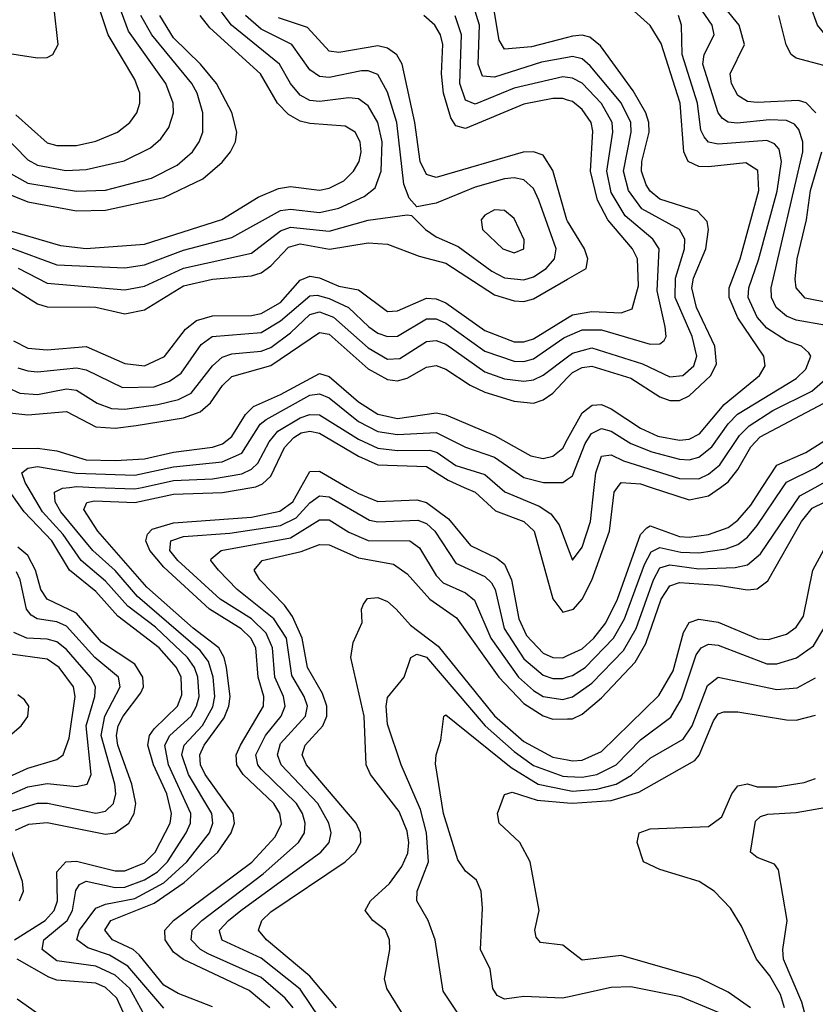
# Model space of a CAD drawing. Header units: inches. Extents: x 501365 to 657855, y 482276 to 547543.
# Tile 755 of 957: x 608873 to 610509, y 528937 to 530961. Entities that reach past the tile are written whole.
import ezdxf

# ---------------------------------------------------------------- set-up
doc = ezdxf.new("R2010")
doc.units = ezdxf.units.IN
doc.header["$MEASUREMENT"] = 0
for name, color, linetype in [('A6502', 7, 'Continuous'), ('A6503', 7, 'Continuous'), ('A6512', 7, 'Continuous'), ('A6513', 7, 'Continuous')]:
    doc.layers.add(name, color=color, linetype=linetype)

msp = doc.modelspace()

# ---------------------------------------------------------------- linework, layer by layer
at = {"layer": 'A6502', "color": 5}
for points, elevation in [([(608862.9, 529070), (608925.8, 529110), (608944.3, 529130), (608951.3, 529150), (608950, 529210), (608968.3, 529230), (608990, 529231.4), (609070, 529211.6), (609090, 529212), (609130, 529228.1), (609152.1, 529250), (609182.6, 529310), (609185.8, 529330), (609176.2, 529370), (609148.5, 529430), (609137.2, 529470), (609140.5, 529490), (609150, 529504), (609198.1, 529550), (609206.7, 529573.3), (609205.5, 529610), (609196.1, 529630), (609160.1, 529670), (609075.5, 529735.5), (609030, 529786.3), (608975.7, 529830), (608939.8, 529890), (608883, 529950), (608846.9, 530000)], 3580), ([(609130, 528915.4), (609100.3, 528970), (609070, 528997.7), (609030, 529015.7), (608950, 529026.7), (608919.6, 529050), (608923.4, 529070), (608970.9, 529110), (608982, 529130), (608988.6, 529171.4), (608996.2, 529183.8), (609010, 529190.9), (609070, 529177.6), (609090, 529178.5), (609130, 529193.4), (609157.1, 529210), (609177.7, 529230), (609215.5, 529290), (609224.5, 529310), (609225.6, 529330), (609179.3, 529430), (609171.7, 529470), (609182.4, 529490), (609226.2, 529530), (609237.3, 529550), (609242.2, 529570), (609239.6, 529610), (609232.6, 529630), (609218.6, 529650), (609152.8, 529712.8), (609095.9, 529755.9), (609050, 529807.5), (609000.2, 529850), (608962.9, 529902.9), (608920.6, 529950), (608890.7, 530000)], 3560), ([(609170, 528929.7), (609096.1, 529016.1), (609058.2, 529038.2), (609013.6, 529053.6), (608991.1, 529070), (608996.8, 529090), (609030, 529134.9), (609050, 529143.2), (609110, 529154.9), (609170, 529187.5), (609217.5, 529230), (609263.8, 529290), (609270.6, 529310), (609268.9, 529330), (609220.6, 529410), (609206.6, 529450), (609211.6, 529470), (609249.3, 529510.7), (609270.9, 529549.1), (609274.7, 529570), (609271.5, 529610), (609261.8, 529641.8), (609244.9, 529664.9), (609115.8, 529775.8), (609070, 529828.9), (609023.8, 529870), (608957.9, 529950), (608946.3, 529970), (608945.3, 529990), (608961.6, 529998.4), (608975.9, 530000)], 3540), ([(609270, 528932.4), (609199.5, 528959.5), (609170, 528977), (609119.2, 529039.3), (609106.5, 529050), (609064.5, 529070), (609048.7, 529090), (609060.8, 529110), (609150, 529145.5), (609211.9, 529188.1), (609280.7, 529250), (609308.6, 529290), (609315.2, 529310), (609312.7, 529330), (609254.9, 529410), (609245.4, 529430), (609243.9, 529450), (609252.7, 529470), (609293.8, 529526.2), (609303.5, 529550), (609306.2, 529570), (609298.6, 529630), (609294.2, 529650), (609283, 529670), (609230, 529710.6), (609135, 529795.1), (609034.3, 529910), (609005.7, 529954.3), (609011.3, 529968.7), (609027.4, 529972.6), (609110, 529969.2), (609190, 529986.1), (609290.4, 529989.6), (609350.9, 530000)], 3520), ([(609028.4, 530000), (609110, 529996.7), (609125, 530000)], 3540), ([(609388.1, 528930), (609345.6, 528965.6), (609210, 529029.4), (609190, 529044.6), (609172.3, 529070), (609171.9, 529090), (609190, 529110), (609350.6, 529229.4), (609398.6, 529281.4), (609411.5, 529308.5), (609408.5, 529330), (609396.3, 529350), (609332.7, 529410), (609320.1, 529430), (609318.5, 529450), (609327.3, 529470), (609375, 529550), (609375.4, 529570), (609364, 529610), (609358.9, 529670), (609348.7, 529690), (609329.2, 529709.2), (609263.9, 529750), (609170, 529835.7), (609141.4, 529870), (609132.6, 529890), (609136.1, 529903.9), (609145.9, 529914.1), (609190, 529927.3), (609350, 529938.6), (609408.7, 529951.3), (609434.9, 529970), (609451.7, 530000)], 3480), ([(609547.7, 530000), (609570, 529987.1), (609610, 529971.1), (609690, 529974.2), (609710, 529968.8), (609755.1, 529935.1), (609800.7, 529880.7), (609854.6, 529854.6), (609870, 529842.4), (609884.6, 529810), (609900, 529730), (609915.5, 529695.5), (609950, 529658.9), (609970, 529650.5), (609990, 529649.4), (610000, 529654.1)], 3480), ([(609787.5, 530000), (609809.9, 529989.9), (609852, 529952), (609910, 529929.8), (609931.1, 529910), (609970, 529770.9), (609990, 529743.4), (610000, 529746.4)], 3520), ([(609860.7, 530000), (609871, 529991), (609941.6, 529961.6), (609965.8, 529945.8), (609982.8, 529922.8), (610000, 529876.9)], 3540), ([(609435.6, 528930), (609419.6, 528950), (609370, 528992.5), (609261, 529041), (609245.1, 529050), (609226, 529070), (609227.8, 529090), (609248.1, 529110), (609374.3, 529205.7), (609446.7, 529270), (609458.9, 529290), (609460.4, 529310), (609454.8, 529330), (609442.5, 529350), (609370, 529421.1), (609362.9, 529430), (609358.8, 529450), (609378.7, 529490), (609411, 529530), (609419.5, 529550), (609416.2, 529570), (609398.2, 529610), (609393.6, 529670), (609380.2, 529700.2), (609349.9, 529729.9), (609286, 529770), (609198.9, 529850), (609182.2, 529870), (609184, 529890), (609210, 529899.3), (609305.9, 529906), (609410, 529921.4), (609442.3, 529937.7), (609470, 529968.4), (609490, 529982.8), (609510, 529980.3), (609592.8, 529932.8), (609610, 529929), (609692.4, 529932.4), (609710, 529925.5), (609726.8, 529910), (609770, 529844.5), (609830, 529816.8), (609843.5, 529803.5), (609851.1, 529790), (609869.9, 529710), (609910, 529647.3), (609950, 529614.1), (609970, 529607.2), (609990, 529607.2), (610000, 529610.4)], 3460), ([(609489.7, 528910), (609450, 528968.9), (609370, 529032.2), (609290, 529069.1), (609285.1, 529085.1), (609284.2, 529090), (609303.1, 529110), (609328.1, 529130), (609492.8, 529250), (609509.6, 529270), (609514.1, 529290), (609509.2, 529310), (609486.7, 529350), (609411.4, 529430), (609403.4, 529450), (609410, 529473.3), (609461.5, 529530), (609465, 529550), (609458.6, 529570), (609433.3, 529613.3), (609421.8, 529690), (609396, 529730), (609320.6, 529790), (609282.5, 529830), (609266.2, 529850), (609267.1, 529852.9), (609287.7, 529870), (609430, 529896.3), (609490, 529933), (609510, 529933), (609550, 529907.7), (609590, 529890.9), (609675.5, 529890), (609695.7, 529875.7), (609730, 529819.1), (609744, 529804), (609790, 529783), (609808.4, 529768.4), (609841.9, 529690), (609899.4, 529610), (609930, 529582.2), (609950, 529570.5), (609990, 529563.8), (610000, 529566.7)], 3440), ([(608864.8, 529295.2), (608892.2, 529307.8), (608930, 529311.4), (609050, 529287.5), (609070, 529290), (609097.7, 529310), (609109, 529330), (609112.2, 529350), (609103.8, 529390), (609075.1, 529470), (609072.8, 529490), (609076, 529510), (609086.3, 529530), (609122.4, 529577.6), (609127.9, 529590), (609126.8, 529610), (609110, 529636.4), (609041.9, 529681.9), (608990, 529741.2), (608929.9, 529770), (608917.2, 529790), (608906.1, 529830), (608890, 529859.8), (608870, 529876.8)], 3620), ([(609525.1, 528930), (609470, 528995.4), (609381.1, 529070), (609364.6, 529090), (609371.1, 529110), (609390, 529127.5), (609543, 529230), (609564.2, 529250), (609574.9, 529270), (609574.4, 529290), (609565.3, 529310), (609463, 529430), (609454.5, 529450), (609460.7, 529470), (609497, 529510), (609504.9, 529530), (609505, 529550), (609496.4, 529576.4), (609465.4, 529630), (609454.4, 529690), (609434.5, 529734.5), (609418, 529758), (609367.4, 529810), (609355.6, 529830), (609371.9, 529850), (609452, 529868), (609490, 529882.8), (609510, 529882.2), (609570, 529855.2), (609642, 529842), (609670, 529822.2), (609716.7, 529770), (609771.9, 529731.9), (609858.5, 529610), (609910, 529556), (609950, 529530.4), (609970, 529523.7), (610000, 529524)], 3420), ([(608850, 529332.5), (608910, 529350.6), (608930.7, 529350.7), (609030, 529330.1), (609050, 529334.7), (609066.4, 529350), (609071.2, 529370), (609069.1, 529390), (609041.2, 529490), (609048.5, 529530), (609080.1, 529590), (609076.4, 529610), (609027.8, 529650), (608970, 529715), (608950, 529723.3), (608909.5, 529729.5), (608897, 529737), (608887.3, 529750), (608874.8, 529810), (608866.7, 529826.7)], 3640), ([(609667.3, 528907.3), (609628.4, 528970), (609623.4, 528990), (609634.6, 529050), (609634.2, 529070), (609625.7, 529090), (609599.9, 529110), (609584.1, 529130), (609595.1, 529150), (609634, 529186), (609659.1, 529220.9), (609671.7, 529248.3), (609673.6, 529270), (609670, 529293.3), (609653.8, 529333.8), (609594.5, 529410), (609586.1, 529430), (609581.6, 529530), (609554.2, 529650), (609559.1, 529680.9), (609577.5, 529722.5), (609576.6, 529750), (609580.3, 529759.7), (609588.5, 529771.5), (609610, 529773.9), (609630, 529765.2), (609647.8, 529750), (609677, 529717), (609733.7, 529673.7), (609850, 529530.3), (609910, 529477.7), (609970, 529445.8), (610000, 529439.8)], 3380), ([(608830, 529358.4), (608890, 529384.6), (608930, 529391.5), (608990, 529385.2), (609012.3, 529390), (609020.4, 529410), (609010.4, 529510), (609028.1, 529570), (609029.3, 529590), (609019.3, 529610), (608970, 529666.5), (608950, 529682.7), (608930, 529688.2), (608887.9, 529690), (608861.6, 529701.6)], 3660), ([(608850, 529404.4), (608890, 529423.2), (608950, 529441), (608962.7, 529450), (608975.2, 529484.8), (608987.7, 529570), (608984.3, 529590), (608954.6, 529630), (608930, 529646.6), (608850, 529658)], 3680), ([(609792.4, 528892.4), (609744.5, 528964.5), (609727.6, 529070), (609713.1, 529110), (609690.4, 529150), (609691.1, 529170), (609714.2, 529230), (609710.2, 529290), (609697.8, 529337.8), (609658.2, 529430), (609630, 529513.3), (609627, 529550), (609630, 529568.4), (609663.9, 529610), (609677.6, 529650), (609690, 529657.5), (609710, 529651.1), (609830.8, 529510), (609890, 529457.2), (609930, 529428.3), (609990, 529406.5), (610000, 529406)], 3360), ([(608853.3, 529490), (608876.6, 529510), (608890, 529529.1), (608892.2, 529550), (608883.6, 529563.6), (608870, 529573.6)], 3720), ([(610000, 528952.2), (609989.9, 528949.9), (609910, 528953.7), (609870, 528948.2), (609855.5, 528955.5), (609846.2, 528970), (609840.8, 529010), (609821.1, 529050), (609824.9, 529135.1), (609822.1, 529170), (609812.6, 529192.6), (609790, 529211.2), (609774.5, 529234.5), (609745, 529330), (609728.2, 529431.8), (609729.5, 529450.5), (609739.7, 529480.3), (609745.3, 529530), (609750, 529532.8), (609884, 529424), (609939.7, 529390), (610000, 529377.9)], 3340), ([(610000, 529051.3), (609990, 529059), (609944.5, 529064.5), (609935.2, 529075.2), (609933, 529090), (609941.7, 529130), (609922.8, 529230), (609902.2, 529270), (609859.1, 529310), (609855.8, 529330), (609870, 529368.6), (609886.3, 529373.7), (609937.3, 529357.3), (610000, 529351.8)], 3320), ([(608873.3, 529150), (608881.4, 529170), (608879.1, 529190), (608850.8, 529270)], 3620), ([(609100.5, 528890), (609073.4, 528950), (609050, 528971.9), (609030, 528981), (608950, 528987.2), (608933.2, 528993.2), (608868.2, 529030)], 3580), ([(608910, 528918.9), (608868.4, 528948.4)], 3620)]:
    msp.add_lwpolyline(points, dxfattribs=dict(at, elevation=elevation))
at = {"layer": 'A6503', "color": 5}
for points, elevation in [([(610000, 530924.6), (609925.6, 530905.6), (609870, 530900.8), (609859.4, 530919.4), (609845.3, 531005.3)], 3620), ([(608630, 530984.4), (608707.8, 530947.8), (608770, 530908.3), (608790, 530901.1), (608910, 530882.7), (608930, 530883.4), (608941.8, 530890), (608952.3, 530910), (608943.4, 530990)], 3920), ([(608834.5, 530730), (608890, 530672.9), (608910, 530662.2), (608968.5, 530651.5), (609010, 530653.5), (609088.5, 530671.5), (609142.3, 530697.7), (609163.6, 530716.4), (609180.2, 530739.8), (609189.6, 530770), (609189, 530790), (609173.9, 530830), (609097.5, 530937.5), (609078, 530990)], 3860), ([(608853.2, 530493.2), (608950, 530457.3), (609090, 530451.3), (609130, 530457.1), (609210, 530487.3), (609310, 530513.4), (609410, 530568.8), (609430, 530572), (609490, 530564.7), (609530, 530574), (609582.1, 530597.9), (609604.3, 530615.7), (609617, 530650), (609618.5, 530710), (609609.7, 530750), (609590, 530784.5), (609570, 530798.5), (609550, 530800.5), (609490, 530792.8), (609470, 530794.9), (609450, 530806), (609430.1, 530830.1), (609407.4, 530870), (609308.7, 530950), (609283.8, 530983.9)], 3760), ([(608865.7, 530765.7), (608930, 530708.5), (608950, 530702.6), (608990, 530702.8), (609030, 530711.6), (609074.6, 530730), (609099.7, 530750), (609114.5, 530770), (609120.7, 530790), (609120.6, 530810), (609110, 530838.3), (609055.7, 530930), (609035.7, 530990)], 3880), ([(610000, 530883.7), (609946.1, 530873.9), (609850, 530843.4), (609825.4, 530845.4), (609816.1, 530870), (609818.7, 530950), (609806.8, 530990)], 3640), ([(608771.5, 530551.5), (608957.1, 530497.1), (609010, 530491), (609130, 530499.8), (609289.1, 530550.9), (609363.7, 530596.3), (609405.5, 530614.5), (609430, 530618.4), (609490, 530610.7), (609510, 530615.1), (609539.7, 530630), (609559.7, 530650), (609571.3, 530670), (609575.3, 530690), (609573.8, 530710), (609563, 530730), (609542.7, 530742.7), (609470, 530747.7), (609450, 530752.7), (609426.1, 530766.1), (609403.9, 530790), (609368.6, 530850), (609264.4, 530944.4), (609244.3, 530970)], 3780), ([(608832, 530610), (608890, 530586.8), (608990, 530568.7), (609050, 530569.8), (609170, 530595.9), (609250, 530633.9), (609290, 530668.1), (609307, 530690), (609317.5, 530710), (609320.3, 530730), (609309.4, 530770.6), (609278.1, 530830), (609245.1, 530870), (609190, 530923.9), (609161.4, 530970)], 3820), ([(608850, 530648.1), (608890, 530625.4), (608990, 530608.6), (609050, 530610.7), (609144.7, 530635.3), (609197.5, 530662.5), (609228.6, 530690), (609242.5, 530710), (609249.9, 530730.1), (609250.3, 530769.7), (609238.1, 530810), (609227.1, 530830), (609144.9, 530930), (609122.4, 530970)], 3840), ([(608870.6, 530450.6), (608930, 530419.6), (609090, 530406.2), (609130, 530413.9), (609210, 530450.6), (609350, 530481.3), (609410, 530527.4), (609430, 530534.7), (609510, 530526.5), (609590, 530549.3), (609670, 530560.2), (609678.8, 530558.8), (609707.8, 530530), (609730, 530515.2), (609775.2, 530495.2), (609844.1, 530444.1), (609870, 530430.7), (609910, 530426.5), (609930, 530432.5), (609956, 530450), (609973.2, 530470), (609976.9, 530490), (609941.1, 530590), (609930, 530614.3), (609910, 530632.1), (609890, 530636.3), (609870, 530634), (609810, 530617), (609730, 530584), (609690, 530576.5), (609674.6, 530594.6), (609663.2, 530623.2), (609649.2, 530750), (609630, 530812.5), (609610, 530848.6), (609590, 530856.3), (609576, 530856), (609510, 530842.3), (609490, 530844.3), (609470, 530858.5), (609432.8, 530910), (609370, 530941.7), (609338.1, 530970)], 3740), ([(610000, 530547.2), (609998.3, 530550), (609970, 530651.2), (609950, 530683.1), (609930, 530689.9), (609908.7, 530688.7), (609730, 530637), (609710, 530643.2), (609696.8, 530670), (609685.8, 530750), (609659.7, 530870), (609649.3, 530889.3), (609630, 530902.6), (609610, 530907.4), (609530, 530893.9), (609510, 530896.6), (609465.2, 530945.2), (609405.4, 530965.4)], 3720), ([(610000, 530796), (609990, 530799.2), (609970, 530799.2), (609910, 530787.8), (609790, 530737.5), (609770, 530742.8), (609759.7, 530759.7), (609744.6, 530810), (609740.6, 530850), (609743.3, 530910), (609738.7, 530930), (609726.9, 530950), (609704.4, 530970)], 3680), ([(610000, 530842.6), (609990, 530843.9), (609890, 530820.3), (609810, 530787.6), (609790, 530795.8), (609778.6, 530830), (609782.2, 530930), (609769.1, 530969.1)], 3660), ([(608841.2, 530421.2), (608910, 530377.2), (608930, 530371), (609030, 530370.7), (609090, 530356.6), (609130, 530364.6), (609210, 530414.1), (609270, 530428), (609350, 530434.8), (609370, 530440.9), (609390, 530455.5), (609426.2, 530493.8), (609450, 530500.9), (609510.3, 530489.7), (609590, 530502.3), (609630, 530500.1), (609695, 530475), (609750, 530460.7), (609850, 530396), (609890, 530383.5), (609910, 530382), (609930, 530387.7), (610000, 530427.9)], 3720), ([(608860.9, 530300.9), (608890, 530285.9), (608930, 530282.5), (609010, 530289.3), (609090, 530254.7), (609130, 530249.8), (609171.3, 530268.7), (609214.7, 530325.3), (609237, 530343), (609270, 530352.6), (609350, 530353.1), (609370, 530357.7), (609410, 530379.7), (609450, 530426.2), (609470, 530434), (609490, 530430.5), (609530, 530413.6), (609570, 530405.7), (609630, 530361.6), (609650, 530362.7), (609710, 530389.2), (609730, 530387.8), (609750, 530379.5), (609830, 530322.3), (609890, 530299.4), (609910, 530299.3), (609930, 530305.6), (610000, 530348.7)], 3680), ([(608870, 530246), (608890, 530239.2), (608910, 530237.3), (608990, 530245.4), (609010, 530241.5), (609085, 530205), (609150, 530206.8), (609181.6, 530218.4), (609205.4, 530234.6), (609246.6, 530293.4), (609269, 530310), (609370, 530318.1), (609410, 530342.1), (609470, 530393.5), (609485.1, 530394.9), (609510, 530388.4), (609549.5, 530369.5), (609591.7, 530330), (609610, 530316.9), (609630, 530309.8), (609650, 530310.8), (609710, 530346.4), (609730, 530346.6), (609750, 530337.8), (609830, 530280.3), (609890, 530259.2), (609910, 530258.8), (609930, 530264.5), (609992.6, 530307.4), (610000, 530310.6)], 3660), ([(608850, 530204.8), (608873.6, 530193.6), (608910, 530191.2), (608970, 530202.3), (608990, 530199.7), (609032.8, 530172.8), (609062.4, 530162.4), (609090, 530161), (609157.4, 530170), (609199.7, 530180.3), (609226.4, 530193.6), (609270.1, 530249.9), (609290, 530267.8), (609310, 530274.5), (609370, 530279.8), (609390, 530287.8), (609430, 530317.4), (609470, 530355.1), (609490, 530360.6), (609518.4, 530350), (609590, 530286.8), (609630, 530263.8), (609655.3, 530264.7), (609710, 530299.6), (609730, 530302), (609750, 530294.3), (609830, 530237.6), (609870, 530223.4), (609910, 530218.2), (609930, 530221.3), (609950, 530230.8), (610000, 530268.4)], 3640), ([(608853.3, 530153.4), (608890, 530149), (608970, 530156.1), (609030, 530124.1), (609070, 530122), (609113.1, 530126.9), (609210, 530143.2), (609244.6, 530155.4), (609266.1, 530173.9), (609290.7, 530209.3), (609310, 530228), (609390, 530250.8), (609490, 530318.6), (609510, 530314.6), (609590, 530243.5), (609630, 530221.4), (609650, 530219), (609670, 530224.5), (609710, 530247.4), (609730, 530250.3), (609750, 530242.9), (609799.9, 530210), (609830, 530195.9), (609890, 530177.3), (609930, 530173.4), (609950, 530179.6), (609970, 530193.9), (610000, 530225.5)], 3620), ([(608830, 530079.8), (608910, 530080.4), (608950, 530074.9), (609010, 530056.7), (609070, 530055.2), (609130, 530059), (609190, 530072.4), (609270, 530082.9), (609290.2, 530089.8), (609310, 530104.6), (609337.8, 530150), (609354, 530166), (609410, 530190.6), (609490, 530234), (609510, 530228), (609570, 530175.5), (609610, 530150.4), (609650, 530141.7), (609730, 530153.1), (609750, 530149), (609850, 530106.8), (609924.7, 530064.7), (609950, 530059.4), (609970, 530064), (609990, 530080.6), (610000, 530098.8)], 3580), ([(608890.7, 530000), (608884.7, 530010), (608877.8, 530030), (608890, 530039.4), (608910, 530042.6), (608989.5, 530029.5), (609110, 530025), (609190, 530042.5), (609290, 530052.3), (609330, 530070.1), (609368.2, 530130), (609380.2, 530139.8), (609470, 530189.8), (609490, 530192.5), (609510, 530183.8), (609570, 530135.2), (609610, 530115), (609650, 530108.6), (609730, 530112.6), (609790, 530082.5), (609850, 530062.3), (609910, 530020.4), (609950.2, 530009.8), (609990, 530009.7), (610000, 530016.8)], 3560), ([(609125, 530000), (609190, 530014.3), (609270, 530017.7), (609330, 530027.9), (609350, 530037.4), (609363.4, 530050), (609386.4, 530093.6), (609404.5, 530115.5), (609450, 530142.9), (609470, 530149.7), (609490, 530149), (609570, 530099.3), (609610, 530080.8), (609650, 530075.7), (609716.7, 530076.7), (609731.6, 530071.6), (609770, 530044.9), (609830, 530026.7), (609860.7, 530000)], 3540), ([(609350.9, 530000), (609358.7, 530001.3), (609372.9, 530007.1), (609390, 530022.8), (609418, 530082), (609437.2, 530102.8), (609452.3, 530112.3), (609470, 530115.2), (609490, 530111.5), (609570, 530064.1), (609610, 530046.4), (609710, 530043), (609754.8, 530014.8), (609787.5, 530000)], 3520), ([(609451.7, 530000), (609470, 530032.6), (609490, 530033.5), (609547.7, 530000)], 3480), ([(608975.9, 530000), (608990, 530001.6), (609028.4, 530000)], 3540)]:
    msp.add_lwpolyline(points, dxfattribs=dict(at, elevation=elevation))
at = {"layer": 'A6503', "color": 5, "elevation": 3760}
msp.add_lwpolyline([(609850, 530570.7), (609830, 530559.5), (609822.5, 530550), (609825.4, 530530), (609867.2, 530490), (609890, 530482), (609909.8, 530490), (609911.1, 530508.9), (609890, 530552.9), (609870, 530569.3)], close=True, dxfattribs=at)
at = {"layer": 'A6512', "color": 5}
for points, elevation in [([(610000, 529566.7), (610010, 529569.6), (610050, 529597.7), (610115.3, 529664.7), (610140.8, 529710), (610176.6, 529810), (610190, 529834.4), (610210, 529841.1), (610270, 529832.9), (610344.6, 529835.3), (610370, 529841), (610396.6, 529863.4), (610477.3, 529982.7), (610508.9, 530000)], 3440), ([(610000, 529654.1), (610030, 529668.1), (610054.2, 529690), (610078.6, 529721.4), (610102.5, 529770), (610150, 529903.4), (610163, 529917), (610170, 529920.8), (610230, 529899.3), (610250, 529897.9), (610290, 529902.9), (610330, 529917.7), (610350, 529932.6), (610376.7, 529963.3), (610400.4, 530000)], 3480), ([(610000, 529746.4), (610012.2, 529750), (610030, 529770.1), (610050, 529809.2), (610086.1, 529910), (610095.5, 529990), (610102.8, 530000)], 3520), ([(610000, 529524), (610010, 529524.1), (610030, 529534), (610070, 529567.5), (610139, 529641), (610161.1, 529678.9), (610192.7, 529770), (610210, 529797.9), (610230, 529804.4), (610310, 529799.2), (610370, 529789.6), (610390, 529791.6), (610412, 529808), (610481.3, 529930), (610502.9, 529957.1), (610556.4, 529983.6), (610574.5, 530000)], 3420), ([(610000, 529610.4), (610010, 529613.6), (610035.9, 529630), (610094.8, 529690), (610117.3, 529730), (610158.4, 529841.6), (610172.2, 529867.8), (610190, 529876.2), (610233.2, 529866.8), (610270, 529865.2), (610326.4, 529873.6), (610350, 529882.3), (610370, 529897.4), (610390, 529921.3), (610442.7, 530000)], 3460), ([(610000, 529876.9), (610010, 529850.3), (610030, 529877.2), (610047.5, 529930), (610055, 530000)], 3540), ([(610172.1, 530000), (610250, 529974.1), (610290, 529982.3), (610314.2, 530000)], 3520), ([(610000, 529439.8), (610010, 529437.8), (610030, 529439.3), (610070, 529457.4), (610188, 529572), (610216.9, 529623.1), (610238.5, 529701.5), (610250, 529722.6), (610270, 529729.3), (610310, 529722.8), (610391.5, 529688.5), (610413, 529687), (610450, 529698.2), (610470, 529712.9), (610484.9, 529735.1), (610504.4, 529830), (610527.3, 529872.7)], 3380), ([(610000, 529406), (610030, 529404.3), (610059.9, 529410), (610100.1, 529430), (610150, 529481.1), (610212.5, 529527.5), (610234.5, 529565.5), (610264.4, 529655.6), (610274.6, 529670), (610290, 529677.8), (610310, 529675.7), (610410, 529637.1), (610430, 529637.2), (610470.7, 529649.3), (610505.7, 529674.3), (610526.7, 529710)], 3360), ([(610000, 529377.9), (610010, 529375.9), (610060.1, 529379.9), (610099.9, 529390), (610131.8, 529408.2), (610170, 529443.2), (610237.4, 529482.6), (610256, 529510), (610287.5, 529592.5), (610310, 529609.7), (610430, 529584.3), (610471.8, 529588.2), (610510, 529608.2)], 3340), ([(610000, 529351.8), (610010, 529350.9), (610090, 529356.2), (610146.3, 529373.7), (610261.6, 529438.4), (610270.4, 529449.6), (610300, 529520), (610310, 529534.8), (610321.2, 529538.8), (610350, 529538.8), (610450, 529522), (610470, 529521.5), (610510, 529531.5)], 3320), ([(610445.8, 528930), (610437.8, 528957.8), (610415.9, 528995.9), (610388.4, 529030), (610357.9, 529097.9), (610334.9, 529134.9), (610301.5, 529170), (610270.9, 529190), (610190, 529214.9), (610156.1, 529230), (610143.4, 529270), (610147.5, 529290), (610170, 529298.2), (610290, 529303), (610317.1, 529322.9), (610337.9, 529370), (610350, 529386.5), (610370, 529390.5), (610390, 529384.3), (610430, 529384.5), (610486.8, 529393.2), (610510, 529401.6)], 3280), ([(610490, 528911.1), (610481.9, 528941.9), (610443.9, 529030), (610442.5, 529050), (610451.3, 529110), (610434, 529214), (610425.4, 529225.4), (610390, 529239.1), (610376.2, 529250), (610386.2, 529313.8), (610396.4, 529323.6), (610411.5, 529328.5), (610470, 529331.6), (610536.7, 529343.3)], 3260), ([(610376, 528930), (610330, 528962.5), (610270, 528991.6), (610110, 529037.9), (610030, 529028.4), (610000, 529051.3)], 3320), ([(610330, 528912.7), (610232.9, 528952.9), (610130, 528973.7), (610090, 528972.3), (610000, 528952.2)], 3340)]:
    msp.add_lwpolyline(points, dxfattribs=dict(at, elevation=elevation))
at = {"layer": 'A6513', "color": 5}
for points, elevation in [([(610510.6, 530770), (610490.6, 530790.6), (610474.9, 530794.9), (610390, 530790.8), (610370, 530793.3), (610350, 530805.5), (610337.3, 530830), (610334.1, 530850), (610363.7, 530910), (610352.7, 530950), (610298, 531018)], 3520), ([(610000, 530098.8), (610030, 530153.3), (610050.9, 530169.1), (610070, 530170.6), (610090, 530161.4), (610150, 530121.9), (610185.5, 530105.5), (610230, 530097.2), (610250, 530099.3), (610271.6, 530110), (610322, 530170), (610394.8, 530230), (610406.3, 530250), (610403.9, 530270), (610350, 530348.3), (610332.5, 530390), (610332.5, 530410), (610354.6, 530470), (610393.5, 530610), (610391, 530651), (610366.9, 530666.9), (610290, 530658.8), (610270, 530659.7), (610247.9, 530670), (610238.8, 530690), (610231.4, 530790), (610192.5, 530912.5), (610170, 530949.5), (610116.8, 530996.8)], 3580), ([(610532.5, 530332.5), (610470, 530344), (610450, 530352), (610428.8, 530370), (610419.1, 530390), (610418.7, 530410), (610484, 530690), (610484, 530710), (610475.4, 530735.4), (610466.3, 530746.3), (610450, 530753.9), (610415.5, 530755.5), (610348.8, 530748.8), (610330, 530750.6), (610318.5, 530758.5), (610309.6, 530769.6), (610278.2, 530870), (610280.9, 530890), (610301.6, 530930), (610297.1, 530950), (610270.2, 530990)], 3540), ([(610442.7, 530000), (610450, 530010.8), (610510, 530040.3), (610570, 530085.7), (610649.6, 530130), (610664.5, 530150), (610678.5, 530230), (610736, 530370), (610743.4, 530410), (610742.3, 530430), (610733.7, 530453.7), (610706.1, 530486.1), (610670, 530507.1), (610630, 530516), (610610, 530530), (610605.7, 530590), (610633.9, 530690), (610627.8, 530750), (610610, 530809.9), (610584.2, 530864.2), (610513.7, 530950), (610499.8, 530990)], 3460), ([(610000, 530016.8), (610010, 530023.9), (610035.9, 530090), (610049.2, 530110.8), (610070, 530120.9), (610090, 530115.6), (610130, 530090), (610173, 530073), (610230, 530057.9), (610250, 530056.8), (610270, 530062.2), (610296.9, 530083.1), (610330, 530130.3), (610349.7, 530150.3), (610470, 530223.9), (610490, 530242.7), (610500.1, 530270), (610496.4, 530276.4), (610480.7, 530290), (610450, 530301.1), (610410, 530327.3), (610390, 530350), (610371.7, 530390), (610372.4, 530410), (610392.6, 530467.4), (610431.3, 530608.7), (610440, 530670), (610434.9, 530694.9), (610425.8, 530705.8), (610410, 530712.8), (610310, 530705.5), (610290, 530709.4), (610280.6, 530720.6), (610274.3, 530734.3), (610267, 530790), (610235.8, 530890), (610234.6, 530950), (610227.8, 530970)], 3560), ([(610527.1, 530867.1), (610470, 530882), (610460.1, 530890), (610449.6, 530909.6), (610434.7, 530970)], 3480), ([(610000, 530225.5), (610010, 530236), (610030, 530246.6), (610050, 530249.3), (610130, 530224.3), (610190, 530186.3), (610210, 530178.3), (610230, 530178.7), (610250, 530188), (610294.7, 530230), (610306.2, 530253.8), (610303, 530290), (610265, 530370), (610255.5, 530410), (610258.9, 530430), (610284, 530490), (610289.7, 530529.7), (610286.8, 530546.8), (610267.5, 530567.5), (610190, 530592.3), (610170, 530608.9), (610161.8, 530621.8), (610152.3, 530650), (610153, 530670), (610167.8, 530730), (610167.2, 530750), (610161.1, 530770), (610135, 530815), (610067.5, 530907.5), (610045.5, 530925.5), (610030, 530929.5), (610010, 530927.1), (610000, 530924.6)], 3620), ([(610000, 530268.4), (610010, 530275.9), (610050, 530287), (610154.2, 530254.2), (610210, 530227.4), (610236.7, 530230), (610259.7, 530250), (610265.5, 530270), (610256.1, 530310), (610221.5, 530390), (610221.7, 530430), (610240.7, 530490), (610240.9, 530510), (610229.9, 530530), (610152.6, 530572.6), (610125.4, 530610), (610115.1, 530650), (610131.1, 530730), (610130.1, 530750), (610110.2, 530790.2), (610046.7, 530866.7), (610030, 530880.5), (610010, 530885.6), (610000, 530883.7)], 3640), ([(610000, 530310.6), (610030, 530323.8), (610070, 530323.5), (610170, 530294.1), (610190, 530294.7), (610198.4, 530301.6), (610203, 530310), (610200.9, 530330), (610184, 530404), (610188.5, 530490), (610175.2, 530510), (610118.2, 530558.2), (610090, 530606.4), (610080.7, 530650), (610093.3, 530730), (610091.9, 530750), (610070, 530789.1), (610030, 530830.9), (610010, 530841.3), (610000, 530842.6)], 3660), ([(610000, 530348.7), (610010, 530354.9), (610050, 530361.7), (610110, 530358.7), (610133.1, 530366.9), (610145.8, 530414.2), (610144, 530470), (610133.4, 530490), (610082.8, 530550), (610061.5, 530590), (610047.2, 530650), (610052, 530732), (610048.3, 530750), (610030, 530776.8), (610010, 530792.9), (610000, 530796)], 3680), ([(610589, 530369), (610488.9, 530388.9), (610470.3, 530410), (610468, 530428), (610472.2, 530470), (610491.6, 530550), (610499.7, 530610), (610522.8, 530690)], 3520), ([(610000, 530427.9), (610038.4, 530450), (610041.9, 530470), (610034.5, 530490), (610000, 530547.2)], 3720), ([(610055, 530000), (610058.3, 530030), (610070, 530063.9), (610090, 530067.2), (610114.8, 530054.8), (610230, 530018.4), (610270, 530017.4), (610290, 530027), (610313.4, 530046.6), (610353.5, 530106.5), (610373.4, 530126.6), (610422.2, 530157.8), (610502, 530198), (610530, 530221.5)], 3540), ([(610314.2, 530000), (610330, 530011.6), (610350, 530036.5), (610376.6, 530083.4), (610396.2, 530103.8), (610526.8, 530173.2)], 3520), ([(610400.4, 530000), (610430, 530045.8), (610490, 530071.8), (610613.9, 530150)], 3480), ([(610102.8, 530000), (610110, 530009.7), (610150, 530007.3), (610172.1, 530000)], 3520), ([(610508.9, 530000), (610530, 530011.5)], 3440)]:
    msp.add_lwpolyline(points, dxfattribs=dict(at, elevation=elevation))

doc.saveas('drawing.dxf')
